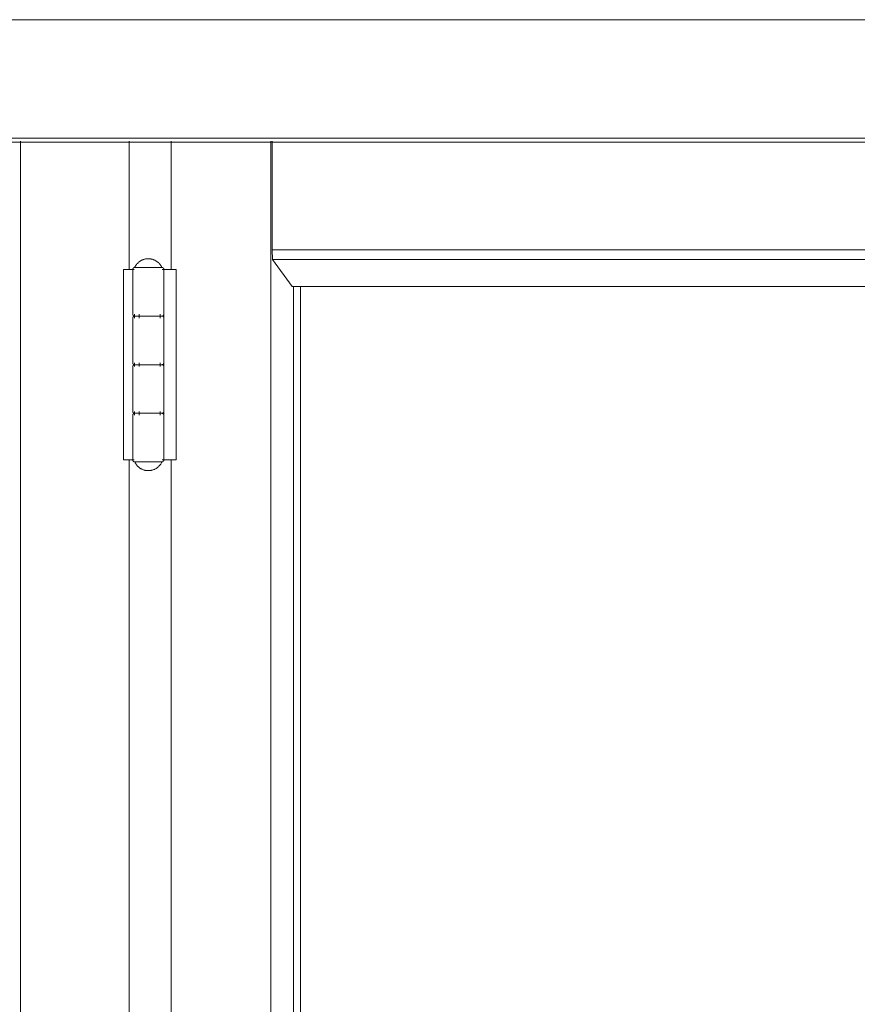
# Model space of a CAD drawing. Header units: inches. Extents: x 424 to 2043, y -237 to 445.
# Tile 782 of 965: x 862.734 to 863.165, y 218.991 to 219.497. Entities that reach past the tile are written whole.
import ezdxf

# ---------------------------------------------------------------- set-up
doc = ezdxf.new("R2010")
doc.units = ezdxf.units.IN
doc.header["$MEASUREMENT"] = 0
doc.layers.add('A-DOOR', color=31, linetype='Continuous', lineweight=9)
doc.layers.add('A-WALL', color=113, linetype='Continuous', lineweight=9)

# ---------------------------------------------------------------- blocks, each defined once
blk = doc.blocks.new('5-panel_Bi-fold_external_door_10806 - Type 1-V58-Section 1')
at = {"layer": 'A-DOOR'}
for p, q in [((-114.8725, 4.4), (-111.27126, 4.4)), ((-114.8725, 4.33902), (-111.27489, 4.33902)), ((-114.87241, 4.337), (-111.27501, 4.337)), ((-114.15241, 4.33744), (-114.15241, 1.6)), ((-114.09637, 4.33744), (-114.09637, 4.27154)), ((-114.07491, 4.33744), (-114.07491, 4.27154)), ((-114.02357, 4.33744), (-114.02357, 1.6)), ((-114.02284, 4.28156), (-114.02284, 4.33744)), ((-114.02277, 4.27659), (-114.02284, 4.28156)), ((-114.02284, 4.28156), (-113.46343, 4.28156)), ((-114.01256, 4.26274), (-114.02277, 4.27659)), ((-114.02277, 4.27659), (-113.46343, 4.27659)), ((-114.09933, 4.27154), (-114.09523, 4.27154)), ((-114.09933, 4.17354), (-114.09933, 4.27154)), ((-114.09523, 4.27154), (-114.09381, 4.27154)), ((-114.09459, 4.27154), (-114.09459, 4.24854)), ((-114.0869, 4.27254), (-114.0928, 4.27254)), ((-114.08038, 4.27254), (-114.0869, 4.27254)), ((-114.07941, 4.27154), (-114.07875, 4.27154)), ((-114.0786, 4.27154), (-114.07666, 4.27154)), ((-114.0786, 4.27154), (-114.0786, 4.17354)), ((-114.07859, 4.24854), (-114.07859, 4.27154)), ((-114.07666, 4.27154), (-114.07221, 4.27154)), ((-114.07221, 4.27154), (-114.07221, 4.17354)), ((-114.01256, 4.26274), (-113.46343, 4.26274)), ((-114.01194, 4.26274), (-114.01194, 1.70176)), ((-114.00829, 4.26274), (-114.00829, 1.70176)), ((-114.09459, 4.24654), (-114.09459, 4.22354)), ((-114.09366, 4.24654), (-114.09366, 4.24854)), ((-114.0925, 4.24754), (-114.0869, 4.24754)), ((-114.08629, 4.24754), (-114.09135, 4.24754)), ((-114.09125, 4.24654), (-114.09125, 4.24854)), ((-114.0869, 4.24754), (-114.08629, 4.24754)), ((-114.08053, 4.24854), (-114.08053, 4.24654)), ((-114.07859, 4.22354), (-114.07859, 4.24654)), ((-114.09459, 4.22154), (-114.09459, 4.19854)), ((-114.09366, 4.22154), (-114.09366, 4.22354)), ((-114.0925, 4.22254), (-114.0869, 4.22254)), ((-114.08629, 4.22254), (-114.09135, 4.22254)), ((-114.09125, 4.22154), (-114.09125, 4.22354)), ((-114.0869, 4.22254), (-114.08629, 4.22254)), ((-114.08053, 4.22354), (-114.08053, 4.22154)), ((-114.07859, 4.19854), (-114.07859, 4.22154)), ((-114.09366, 4.19654), (-114.09366, 4.19854)), ((-114.09125, 4.19654), (-114.09125, 4.19854)), ((-114.08053, 4.19854), (-114.08053, 4.19654)), ((-114.09459, 4.19654), (-114.09459, 4.17354)), ((-114.0925, 4.19754), (-114.0869, 4.19754)), ((-114.08629, 4.19754), (-114.09135, 4.19754)), ((-114.0869, 4.19754), (-114.08629, 4.19754)), ((-114.07859, 4.17354), (-114.07859, 4.19654)), ((-114.09523, 4.17354), (-114.09933, 4.17354)), ((-114.09637, 4.17354), (-114.09637, 2.849)), ((-114.09381, 4.17354), (-114.09523, 4.17354)), ((-114.07875, 4.17354), (-114.07941, 4.17354)), ((-114.07666, 4.17354), (-114.0786, 4.17354)), ((-114.07221, 4.17354), (-114.07666, 4.17354)), ((-114.07491, 4.17354), (-114.07491, 2.849)), ((-114.0928, 4.17254), (-114.0869, 4.17254)), ((-114.0869, 4.17254), (-114.08038, 4.17254))]:
    blk.add_line(p, q, dxfattribs=at)
at = {"layer": 'A-DOOR', "flags": 128}
for points in [[(-114.09359, 4.27254), (-114.09346, 4.27282), (-114.09331, 4.27309), (-114.09316, 4.27335), (-114.09299, 4.27361), (-114.09282, 4.27387), (-114.09263, 4.27411), (-114.09244, 4.27435), (-114.09223, 4.27458), (-114.09202, 4.2748), (-114.0918, 4.27501), (-114.09156, 4.27522), (-114.09133, 4.27541), (-114.09108, 4.2756), (-114.09083, 4.27577), (-114.09057, 4.27593), (-114.0903, 4.27609), (-114.09003, 4.27623), (-114.08975, 4.27636), (-114.08946, 4.27648), (-114.08918, 4.27659), (-114.08889, 4.27669), (-114.08859, 4.27678), (-114.08829, 4.27685), (-114.08799, 4.27691), (-114.08769, 4.27696), (-114.08738, 4.277), (-114.08707, 4.27702), (-114.08677, 4.27704), (-114.08659, 4.27704)], [(-114.08659, 4.27704), (-114.08628, 4.27703), (-114.08598, 4.27701), (-114.08567, 4.27698), (-114.08537, 4.27694), (-114.08506, 4.27689), (-114.08476, 4.27682), (-114.08447, 4.27674), (-114.08417, 4.27665), (-114.08388, 4.27655), (-114.0836, 4.27643), (-114.08331, 4.27631), (-114.08304, 4.27617), (-114.08277, 4.27602), (-114.0825, 4.27586), (-114.08225, 4.2757), (-114.082, 4.27552), (-114.08175, 4.27533), (-114.08152, 4.27513), (-114.08129, 4.27492), (-114.08107, 4.27471), (-114.08086, 4.27448), (-114.08066, 4.27425), (-114.08047, 4.27401), (-114.08029, 4.27376), (-114.08012, 4.2735), (-114.07996, 4.27324), (-114.07981, 4.27297), (-114.07967, 4.2727), (-114.07959, 4.27254)], [(-114.09459, 4.27154), (-114.09459, 4.27158), (-114.09459, 4.27162), (-114.09458, 4.27166), (-114.09458, 4.2717), (-114.09457, 4.27174), (-114.09456, 4.27178), (-114.09455, 4.27182), (-114.09454, 4.27185), (-114.09453, 4.27189), (-114.09451, 4.27193), (-114.0945, 4.27197), (-114.09448, 4.272), (-114.09446, 4.27204), (-114.09444, 4.27207), (-114.09442, 4.2721), (-114.09439, 4.27214), (-114.09437, 4.27217), (-114.09434, 4.2722), (-114.09432, 4.27223), (-114.09429, 4.27226), (-114.09426, 4.27228), (-114.09423, 4.27231), (-114.0942, 4.27233), (-114.09417, 4.27236), (-114.09413, 4.27238), (-114.0941, 4.2724), (-114.09406, 4.27242), (-114.09403, 4.27244), (-114.09399, 4.27246), (-114.09395, 4.27247), (-114.09392, 4.27248), (-114.09388, 4.2725), (-114.09384, 4.27251), (-114.0938, 4.27252), (-114.09376, 4.27252), (-114.09372, 4.27253), (-114.09368, 4.27253), (-114.09364, 4.27254), (-114.0936, 4.27254), (-114.09359, 4.27254)], [(-114.0869, 4.27254), (-114.08718, 4.27254), (-114.08746, 4.27254), (-114.08773, 4.27254), (-114.08801, 4.27254), (-114.08828, 4.27254), (-114.08855, 4.27254), (-114.08882, 4.27254), (-114.08908, 4.27254), (-114.08934, 4.27254), (-114.0896, 4.27254), (-114.08985, 4.27254), (-114.09009, 4.27254), (-114.09033, 4.27254), (-114.09057, 4.27254), (-114.09079, 4.27254), (-114.09101, 4.27254), (-114.09123, 4.27254), (-114.09143, 4.27254), (-114.09163, 4.27254), (-114.09182, 4.27254), (-114.092, 4.27254), (-114.09218, 4.27254), (-114.09234, 4.27254), (-114.0925, 4.27254), (-114.09264, 4.27254), (-114.09278, 4.27254), (-114.0929, 4.27254), (-114.09302, 4.27254), (-114.09313, 4.27254), (-114.09322, 4.27254), (-114.09331, 4.27254), (-114.09338, 4.27254), (-114.09344, 4.27254), (-114.09349, 4.27254), (-114.09354, 4.27254), (-114.09357, 4.27254), (-114.09358, 4.27254), (-114.09359, 4.27254)], [(-114.09359, 4.27254), (-114.09359, 4.27254), (-114.09357, 4.27254), (-114.09354, 4.27254), (-114.0935, 4.27254), (-114.09345, 4.27254), (-114.09339, 4.27254), (-114.09332, 4.27254), (-114.09324, 4.27254), (-114.09314, 4.27254), (-114.09304, 4.27254), (-114.09292, 4.27254), (-114.0928, 4.27254), (-114.09267, 4.27254), (-114.09252, 4.27254), (-114.09237, 4.27254), (-114.09221, 4.27254), (-114.09203, 4.27254)], [(-114.07959, 4.27254), (-114.0796, 4.27254), (-114.07961, 4.27254), (-114.07964, 4.27254), (-114.07968, 4.27254), (-114.07973, 4.27254), (-114.07979, 4.27254), (-114.07986, 4.27254), (-114.07995, 4.27254), (-114.08004, 4.27254), (-114.08014, 4.27254), (-114.08026, 4.27254), (-114.08038, 4.27254), (-114.08052, 4.27254), (-114.08066, 4.27254), (-114.08081, 4.27254), (-114.08098, 4.27254), (-114.08115, 4.27254), (-114.08133, 4.27254), (-114.08152, 4.27254), (-114.08171, 4.27254), (-114.08192, 4.27254), (-114.08213, 4.27254), (-114.08235, 4.27254), (-114.08258, 4.27254), (-114.08281, 4.27254), (-114.08305, 4.27254), (-114.08329, 4.27254), (-114.08354, 4.27254), (-114.0838, 4.27254), (-114.08406, 4.27254), (-114.08432, 4.27254), (-114.08458, 4.27254), (-114.08485, 4.27254), (-114.08513, 4.27254), (-114.0854, 4.27254), (-114.08568, 4.27254), (-114.08596, 4.27254), (-114.08624, 4.27254), (-114.08652, 4.27254), (-114.0868, 4.27254), (-114.0869, 4.27254)], [(-114.08101, 4.27254), (-114.08084, 4.27254), (-114.08069, 4.27254), (-114.08054, 4.27254), (-114.08041, 4.27254), (-114.08028, 4.27254), (-114.08016, 4.27254), (-114.08006, 4.27254), (-114.07996, 4.27254), (-114.07988, 4.27254), (-114.0798, 4.27254), (-114.07974, 4.27254), (-114.07969, 4.27254), (-114.07965, 4.27254), (-114.07962, 4.27254), (-114.0796, 4.27254), (-114.07959, 4.27254)], [(-114.07959, 4.27254), (-114.07955, 4.27254), (-114.07951, 4.27254), (-114.07947, 4.27253), (-114.07943, 4.27253), (-114.07939, 4.27252), (-114.07935, 4.27251), (-114.07932, 4.2725), (-114.07928, 4.27249), (-114.07924, 4.27247), (-114.0792, 4.27246), (-114.07917, 4.27244), (-114.07913, 4.27243), (-114.07909, 4.27241), (-114.07906, 4.27239), (-114.07903, 4.27236), (-114.07899, 4.27234), (-114.07896, 4.27232), (-114.07893, 4.27229), (-114.0789, 4.27226), (-114.07887, 4.27224), (-114.07885, 4.27221), (-114.07882, 4.27218), (-114.0788, 4.27214), (-114.07877, 4.27211), (-114.07875, 4.27208), (-114.07873, 4.27205), (-114.07871, 4.27201), (-114.07869, 4.27197), (-114.07867, 4.27194), (-114.07866, 4.2719), (-114.07865, 4.27186), (-114.07863, 4.27183), (-114.07862, 4.27179), (-114.07861, 4.27175), (-114.07861, 4.27171), (-114.0786, 4.27167), (-114.0786, 4.27163), (-114.07859, 4.27159), (-114.07859, 4.27155), (-114.07859, 4.27154)], [(-114.09359, 4.24754), (-114.09363, 4.24754), (-114.09367, 4.24754), (-114.09371, 4.24755), (-114.09375, 4.24755), (-114.09379, 4.24756), (-114.09383, 4.24757), (-114.09387, 4.24758), (-114.09391, 4.24759), (-114.09394, 4.2476), (-114.09398, 4.24762), (-114.09402, 4.24763), (-114.09405, 4.24765), (-114.09409, 4.24767), (-114.09412, 4.24769), (-114.09416, 4.24771), (-114.09419, 4.24774), (-114.09422, 4.24776), (-114.09425, 4.24779), (-114.09428, 4.24781), (-114.09431, 4.24784), (-114.09434, 4.24787), (-114.09436, 4.2479), (-114.09439, 4.24793), (-114.09441, 4.24797), (-114.09443, 4.248), (-114.09445, 4.24803), (-114.09447, 4.24807), (-114.09449, 4.2481), (-114.09451, 4.24814), (-114.09452, 4.24818), (-114.09454, 4.24821), (-114.09455, 4.24825), (-114.09456, 4.24829), (-114.09457, 4.24833), (-114.09458, 4.24837), (-114.09458, 4.24841), (-114.09459, 4.24845), (-114.09459, 4.24849), (-114.09459, 4.24853), (-114.09459, 4.24854)], [(-114.09459, 4.24654), (-114.09459, 4.24658), (-114.09459, 4.24662), (-114.09458, 4.24666), (-114.09458, 4.2467), (-114.09457, 4.24674), (-114.09456, 4.24678), (-114.09455, 4.24682), (-114.09454, 4.24685), (-114.09453, 4.24689), (-114.09451, 4.24693), (-114.0945, 4.24697), (-114.09448, 4.247), (-114.09446, 4.24704), (-114.09444, 4.24707), (-114.09442, 4.2471), (-114.09439, 4.24714), (-114.09437, 4.24717), (-114.09434, 4.2472), (-114.09432, 4.24723), (-114.09429, 4.24726), (-114.09426, 4.24728), (-114.09423, 4.24731), (-114.0942, 4.24733), (-114.09417, 4.24736), (-114.09413, 4.24738), (-114.0941, 4.2474), (-114.09406, 4.24742), (-114.09403, 4.24744), (-114.09399, 4.24746), (-114.09395, 4.24747), (-114.09392, 4.24748), (-114.09388, 4.2475), (-114.09384, 4.24751), (-114.0938, 4.24752), (-114.09376, 4.24752), (-114.09372, 4.24753), (-114.09368, 4.24753), (-114.09364, 4.24754), (-114.0936, 4.24754), (-114.09359, 4.24754)], [(-114.08629, 4.24754), (-114.08657, 4.24754), (-114.08685, 4.24754), (-114.08713, 4.24754), (-114.0874, 4.24754), (-114.08768, 4.24754), (-114.08796, 4.24754), (-114.08823, 4.24754), (-114.0885, 4.24754), (-114.08877, 4.24754), (-114.08903, 4.24754), (-114.08929, 4.24754), (-114.08955, 4.24754), (-114.0898, 4.24754), (-114.09005, 4.24754), (-114.09029, 4.24754), (-114.09052, 4.24754), (-114.09075, 4.24754), (-114.09097, 4.24754), (-114.09119, 4.24754), (-114.0914, 4.24754), (-114.09159, 4.24754), (-114.09179, 4.24754), (-114.09197, 4.24754), (-114.09215, 4.24754), (-114.09231, 4.24754), (-114.09247, 4.24754), (-114.09262, 4.24754), (-114.09275, 4.24754), (-114.09288, 4.24754), (-114.093, 4.24754), (-114.09311, 4.24754), (-114.0932, 4.24754), (-114.09329, 4.24754), (-114.09337, 4.24754), (-114.09343, 4.24754), (-114.09349, 4.24754), (-114.09353, 4.24754), (-114.09356, 4.24754), (-114.09358, 4.24754), (-114.09359, 4.24754)], [(-114.09359, 4.24754), (-114.09359, 4.24754), (-114.09357, 4.24754), (-114.09354, 4.24754), (-114.0935, 4.24754), (-114.09345, 4.24754), (-114.09339, 4.24754), (-114.09332, 4.24754), (-114.09324, 4.24754), (-114.09314, 4.24754), (-114.09304, 4.24754), (-114.09292, 4.24754), (-114.0928, 4.24754), (-114.09267, 4.24754), (-114.09252, 4.24754), (-114.09237, 4.24754), (-114.09221, 4.24754), (-114.09203, 4.24754), (-114.09185, 4.24754), (-114.09167, 4.24754), (-114.09147, 4.24754), (-114.09126, 4.24754), (-114.09105, 4.24754), (-114.09083, 4.24754), (-114.09061, 4.24754), (-114.09037, 4.24754), (-114.09014, 4.24754), (-114.08989, 4.24754), (-114.08964, 4.24754), (-114.08939, 4.24754), (-114.08913, 4.24754), (-114.08887, 4.24754), (-114.0886, 4.24754), (-114.08833, 4.24754), (-114.08806, 4.24754), (-114.08778, 4.24754), (-114.0875, 4.24754), (-114.08723, 4.24754), (-114.08695, 4.24754), (-114.0869, 4.24754)], [(-114.0869, 4.24754), (-114.08718, 4.24754), (-114.08746, 4.24754), (-114.08773, 4.24754), (-114.08801, 4.24754), (-114.08828, 4.24754), (-114.08855, 4.24754), (-114.08882, 4.24754), (-114.08908, 4.24754), (-114.08934, 4.24754), (-114.0896, 4.24754), (-114.08985, 4.24754), (-114.09009, 4.24754), (-114.09033, 4.24754), (-114.09057, 4.24754), (-114.09079, 4.24754), (-114.09101, 4.24754), (-114.09123, 4.24754), (-114.09143, 4.24754), (-114.09163, 4.24754), (-114.09182, 4.24754), (-114.092, 4.24754), (-114.09218, 4.24754), (-114.09234, 4.24754), (-114.0925, 4.24754), (-114.09264, 4.24754), (-114.09278, 4.24754), (-114.0929, 4.24754), (-114.09302, 4.24754), (-114.09313, 4.24754), (-114.09322, 4.24754), (-114.09331, 4.24754), (-114.09338, 4.24754), (-114.09344, 4.24754), (-114.09349, 4.24754), (-114.09354, 4.24754), (-114.09357, 4.24754), (-114.09358, 4.24754), (-114.09359, 4.24754)], [(-114.09359, 4.24754), (-114.09359, 4.24754), (-114.09357, 4.24754), (-114.09354, 4.24754), (-114.0935, 4.24754), (-114.09345, 4.24754), (-114.09339, 4.24754), (-114.09332, 4.24754), (-114.09324, 4.24754), (-114.09314, 4.24754), (-114.09304, 4.24754), (-114.09292, 4.24754), (-114.0928, 4.24754), (-114.09267, 4.24754), (-114.09252, 4.24754), (-114.09237, 4.24754), (-114.09221, 4.24754), (-114.09203, 4.24754), (-114.09185, 4.24754), (-114.09167, 4.24754), (-114.09147, 4.24754), (-114.09126, 4.24754), (-114.09105, 4.24754), (-114.09083, 4.24754), (-114.09061, 4.24754), (-114.09037, 4.24754), (-114.09014, 4.24754), (-114.08989, 4.24754), (-114.08964, 4.24754), (-114.08939, 4.24754), (-114.08913, 4.24754), (-114.08887, 4.24754), (-114.0886, 4.24754), (-114.08833, 4.24754), (-114.08806, 4.24754), (-114.08778, 4.24754), (-114.0875, 4.24754), (-114.08723, 4.24754), (-114.08695, 4.24754), (-114.08667, 4.24754), (-114.08639, 4.24754), (-114.08629, 4.24754)], [(-114.0869, 4.24754), (-114.08662, 4.24754), (-114.08634, 4.24754), (-114.08606, 4.24754), (-114.08578, 4.24754), (-114.0855, 4.24754), (-114.08523, 4.24754), (-114.08495, 4.24754), (-114.08468, 4.24754), (-114.08441, 4.24754), (-114.08415, 4.24754), (-114.08389, 4.24754), (-114.08363, 4.24754), (-114.08338, 4.24754), (-114.08314, 4.24754), (-114.0829, 4.24754), (-114.08266, 4.24754), (-114.08243, 4.24754), (-114.08221, 4.24754), (-114.082, 4.24754), (-114.08179, 4.24754), (-114.08159, 4.24754), (-114.0814, 4.24754), (-114.08121, 4.24754), (-114.08104, 4.24754), (-114.08087, 4.24754), (-114.08072, 4.24754), (-114.08057, 4.24754), (-114.08043, 4.24754), (-114.0803, 4.24754), (-114.08018, 4.24754), (-114.08008, 4.24754), (-114.07998, 4.24754), (-114.07989, 4.24754), (-114.07982, 4.24754), (-114.07975, 4.24754), (-114.0797, 4.24754), (-114.07965, 4.24754), (-114.07962, 4.24754), (-114.0796, 4.24754), (-114.07959, 4.24754)], [(-114.07959, 4.24754), (-114.0796, 4.24754), (-114.07961, 4.24754), (-114.07964, 4.24754), (-114.07968, 4.24754), (-114.07973, 4.24754), (-114.07979, 4.24754), (-114.07986, 4.24754), (-114.07995, 4.24754), (-114.08004, 4.24754), (-114.08014, 4.24754), (-114.08026, 4.24754), (-114.08038, 4.24754), (-114.08052, 4.24754), (-114.08066, 4.24754), (-114.08081, 4.24754), (-114.08098, 4.24754), (-114.08115, 4.24754), (-114.08133, 4.24754), (-114.08152, 4.24754), (-114.08171, 4.24754), (-114.08192, 4.24754), (-114.08213, 4.24754), (-114.08235, 4.24754), (-114.08258, 4.24754), (-114.08281, 4.24754), (-114.08305, 4.24754), (-114.08329, 4.24754), (-114.08354, 4.24754), (-114.0838, 4.24754), (-114.08406, 4.24754), (-114.08432, 4.24754), (-114.08458, 4.24754), (-114.08485, 4.24754), (-114.08513, 4.24754), (-114.0854, 4.24754), (-114.08568, 4.24754), (-114.08596, 4.24754), (-114.08624, 4.24754), (-114.08652, 4.24754), (-114.0868, 4.24754), (-114.0869, 4.24754)], [(-114.07959, 4.24754), (-114.0796, 4.24754), (-114.07961, 4.24754), (-114.07964, 4.24754), (-114.07968, 4.24754), (-114.07973, 4.24754), (-114.07979, 4.24754), (-114.07986, 4.24754), (-114.07995, 4.24754), (-114.08004, 4.24754), (-114.08014, 4.24754), (-114.08026, 4.24754), (-114.08038, 4.24754), (-114.08052, 4.24754), (-114.08066, 4.24754), (-114.08081, 4.24754), (-114.08098, 4.24754), (-114.08115, 4.24754), (-114.08133, 4.24754), (-114.08152, 4.24754), (-114.08171, 4.24754), (-114.08192, 4.24754), (-114.08213, 4.24754), (-114.08235, 4.24754), (-114.08258, 4.24754), (-114.08281, 4.24754), (-114.08305, 4.24754), (-114.08329, 4.24754), (-114.08354, 4.24754), (-114.0838, 4.24754), (-114.08406, 4.24754), (-114.08432, 4.24754), (-114.08458, 4.24754), (-114.08485, 4.24754), (-114.08513, 4.24754), (-114.0854, 4.24754), (-114.08568, 4.24754), (-114.08596, 4.24754), (-114.08624, 4.24754), (-114.08629, 4.24754)], [(-114.08629, 4.24754), (-114.08601, 4.24754), (-114.08573, 4.24754), (-114.08545, 4.24754), (-114.08518, 4.24754), (-114.0849, 4.24754), (-114.08463, 4.24754), (-114.08436, 4.24754), (-114.0841, 4.24754), (-114.08384, 4.24754), (-114.08359, 4.24754), (-114.08334, 4.24754), (-114.08309, 4.24754), (-114.08285, 4.24754), (-114.08262, 4.24754), (-114.08239, 4.24754), (-114.08217, 4.24754), (-114.08196, 4.24754), (-114.08175, 4.24754), (-114.08155, 4.24754), (-114.08136, 4.24754), (-114.08118, 4.24754), (-114.08101, 4.24754), (-114.08084, 4.24754), (-114.08069, 4.24754), (-114.08054, 4.24754), (-114.08041, 4.24754), (-114.08028, 4.24754), (-114.08016, 4.24754), (-114.08006, 4.24754), (-114.07996, 4.24754), (-114.07988, 4.24754), (-114.0798, 4.24754), (-114.07974, 4.24754), (-114.07969, 4.24754), (-114.07965, 4.24754), (-114.07962, 4.24754), (-114.0796, 4.24754), (-114.07959, 4.24754)], [(-114.07859, 4.24854), (-114.07859, 4.2485), (-114.07859, 4.24846), (-114.0786, 4.24842), (-114.0786, 4.24838), (-114.07861, 4.24834), (-114.07862, 4.2483), (-114.07863, 4.24826), (-114.07864, 4.24822), (-114.07866, 4.24819), (-114.07867, 4.24815), (-114.07869, 4.24811), (-114.0787, 4.24808), (-114.07872, 4.24804), (-114.07874, 4.24801), (-114.07877, 4.24797), (-114.07879, 4.24794), (-114.07881, 4.24791), (-114.07884, 4.24788), (-114.07887, 4.24785), (-114.07889, 4.24782), (-114.07892, 4.24779), (-114.07895, 4.24777), (-114.07899, 4.24774), (-114.07902, 4.24772), (-114.07905, 4.2477), (-114.07909, 4.24768), (-114.07912, 4.24766), (-114.07916, 4.24764), (-114.07919, 4.24762), (-114.07923, 4.24761), (-114.07927, 4.24759), (-114.0793, 4.24758), (-114.07934, 4.24757), (-114.07938, 4.24756), (-114.07942, 4.24755), (-114.07946, 4.24755), (-114.0795, 4.24754), (-114.07954, 4.24754), (-114.07958, 4.24754), (-114.07959, 4.24754)], [(-114.07959, 4.24754), (-114.07955, 4.24754), (-114.07951, 4.24754), (-114.07947, 4.24753), (-114.07943, 4.24753), (-114.07939, 4.24752), (-114.07935, 4.24751), (-114.07932, 4.2475), (-114.07928, 4.24749), (-114.07924, 4.24747), (-114.0792, 4.24746), (-114.07917, 4.24744), (-114.07913, 4.24743), (-114.07909, 4.24741), (-114.07906, 4.24739), (-114.07903, 4.24736), (-114.07899, 4.24734), (-114.07896, 4.24732), (-114.07893, 4.24729), (-114.0789, 4.24726), (-114.07887, 4.24724), (-114.07885, 4.24721), (-114.07882, 4.24718), (-114.0788, 4.24714), (-114.07877, 4.24711), (-114.07875, 4.24708), (-114.07873, 4.24705), (-114.07871, 4.24701), (-114.07869, 4.24697), (-114.07867, 4.24694), (-114.07866, 4.2469), (-114.07865, 4.24686), (-114.07863, 4.24683), (-114.07862, 4.24679), (-114.07861, 4.24675), (-114.07861, 4.24671), (-114.0786, 4.24667), (-114.0786, 4.24663), (-114.07859, 4.24659), (-114.07859, 4.24655), (-114.07859, 4.24654)], [(-114.09359, 4.22254), (-114.09363, 4.22254), (-114.09367, 4.22254), (-114.09371, 4.22255), (-114.09375, 4.22255), (-114.09379, 4.22256), (-114.09383, 4.22257), (-114.09387, 4.22258), (-114.09391, 4.22259), (-114.09394, 4.2226), (-114.09398, 4.22262), (-114.09402, 4.22263), (-114.09405, 4.22265), (-114.09409, 4.22267), (-114.09412, 4.22269), (-114.09416, 4.22271), (-114.09419, 4.22274), (-114.09422, 4.22276), (-114.09425, 4.22279), (-114.09428, 4.22281), (-114.09431, 4.22284), (-114.09434, 4.22287), (-114.09436, 4.2229), (-114.09439, 4.22293), (-114.09441, 4.22297), (-114.09443, 4.223), (-114.09445, 4.22303), (-114.09447, 4.22307), (-114.09449, 4.2231), (-114.09451, 4.22314), (-114.09452, 4.22318), (-114.09454, 4.22321), (-114.09455, 4.22325), (-114.09456, 4.22329), (-114.09457, 4.22333), (-114.09458, 4.22337), (-114.09458, 4.22341), (-114.09459, 4.22345), (-114.09459, 4.22349), (-114.09459, 4.22353), (-114.09459, 4.22354)], [(-114.09459, 4.22154), (-114.09459, 4.22158), (-114.09459, 4.22162), (-114.09458, 4.22166), (-114.09458, 4.2217), (-114.09457, 4.22174), (-114.09456, 4.22178), (-114.09455, 4.22182), (-114.09454, 4.22185), (-114.09453, 4.22189), (-114.09451, 4.22193), (-114.0945, 4.22197), (-114.09448, 4.222), (-114.09446, 4.22204), (-114.09444, 4.22207), (-114.09442, 4.2221), (-114.09439, 4.22214), (-114.09437, 4.22217), (-114.09434, 4.2222), (-114.09432, 4.22223), (-114.09429, 4.22226), (-114.09426, 4.22228), (-114.09423, 4.22231), (-114.0942, 4.22233), (-114.09417, 4.22236), (-114.09413, 4.22238), (-114.0941, 4.2224), (-114.09406, 4.22242), (-114.09403, 4.22244), (-114.09399, 4.22246), (-114.09395, 4.22247), (-114.09392, 4.22248), (-114.09388, 4.2225), (-114.09384, 4.22251), (-114.0938, 4.22252), (-114.09376, 4.22252), (-114.09372, 4.22253), (-114.09368, 4.22253), (-114.09364, 4.22254), (-114.0936, 4.22254), (-114.09359, 4.22254)], [(-114.08629, 4.22254), (-114.08657, 4.22254), (-114.08685, 4.22254), (-114.08713, 4.22254), (-114.0874, 4.22254), (-114.08768, 4.22254), (-114.08796, 4.22254), (-114.08823, 4.22254), (-114.0885, 4.22254), (-114.08877, 4.22254), (-114.08903, 4.22254), (-114.08929, 4.22254), (-114.08955, 4.22254), (-114.0898, 4.22254), (-114.09005, 4.22254), (-114.09029, 4.22254), (-114.09052, 4.22254), (-114.09075, 4.22254), (-114.09097, 4.22254), (-114.09119, 4.22254), (-114.0914, 4.22254), (-114.09159, 4.22254), (-114.09179, 4.22254), (-114.09197, 4.22254), (-114.09215, 4.22254), (-114.09231, 4.22254), (-114.09247, 4.22254), (-114.09262, 4.22254), (-114.09275, 4.22254), (-114.09288, 4.22254), (-114.093, 4.22254), (-114.09311, 4.22254), (-114.0932, 4.22254), (-114.09329, 4.22254), (-114.09337, 4.22254), (-114.09343, 4.22254), (-114.09349, 4.22254), (-114.09353, 4.22254), (-114.09356, 4.22254), (-114.09358, 4.22254), (-114.09359, 4.22254)], [(-114.09359, 4.22254), (-114.09359, 4.22254), (-114.09357, 4.22254), (-114.09354, 4.22254), (-114.0935, 4.22254), (-114.09345, 4.22254), (-114.09339, 4.22254), (-114.09332, 4.22254), (-114.09324, 4.22254), (-114.09314, 4.22254), (-114.09304, 4.22254), (-114.09292, 4.22254), (-114.0928, 4.22254), (-114.09267, 4.22254), (-114.09252, 4.22254), (-114.09237, 4.22254), (-114.09221, 4.22254), (-114.09203, 4.22254), (-114.09185, 4.22254), (-114.09167, 4.22254), (-114.09147, 4.22254), (-114.09126, 4.22254), (-114.09105, 4.22254), (-114.09083, 4.22254), (-114.09061, 4.22254), (-114.09037, 4.22254), (-114.09014, 4.22254), (-114.08989, 4.22254), (-114.08964, 4.22254), (-114.08939, 4.22254), (-114.08913, 4.22254), (-114.08887, 4.22254), (-114.0886, 4.22254), (-114.08833, 4.22254), (-114.08806, 4.22254), (-114.08778, 4.22254), (-114.0875, 4.22254), (-114.08723, 4.22254), (-114.08695, 4.22254), (-114.0869, 4.22254)], [(-114.0869, 4.22254), (-114.08718, 4.22254), (-114.08746, 4.22254), (-114.08773, 4.22254), (-114.08801, 4.22254), (-114.08828, 4.22254), (-114.08855, 4.22254), (-114.08882, 4.22254), (-114.08908, 4.22254), (-114.08934, 4.22254), (-114.0896, 4.22254), (-114.08985, 4.22254), (-114.09009, 4.22254), (-114.09033, 4.22254), (-114.09057, 4.22254), (-114.09079, 4.22254), (-114.09101, 4.22254), (-114.09123, 4.22254), (-114.09143, 4.22254), (-114.09163, 4.22254), (-114.09182, 4.22254), (-114.092, 4.22254), (-114.09218, 4.22254), (-114.09234, 4.22254), (-114.0925, 4.22254), (-114.09264, 4.22254), (-114.09278, 4.22254), (-114.0929, 4.22254), (-114.09302, 4.22254), (-114.09313, 4.22254), (-114.09322, 4.22254), (-114.09331, 4.22254), (-114.09338, 4.22254), (-114.09344, 4.22254), (-114.09349, 4.22254), (-114.09354, 4.22254), (-114.09357, 4.22254), (-114.09358, 4.22254), (-114.09359, 4.22254)], [(-114.09359, 4.22254), (-114.09359, 4.22254), (-114.09357, 4.22254), (-114.09354, 4.22254), (-114.0935, 4.22254), (-114.09345, 4.22254), (-114.09339, 4.22254), (-114.09332, 4.22254), (-114.09324, 4.22254), (-114.09314, 4.22254), (-114.09304, 4.22254), (-114.09292, 4.22254), (-114.0928, 4.22254), (-114.09267, 4.22254), (-114.09252, 4.22254), (-114.09237, 4.22254), (-114.09221, 4.22254), (-114.09203, 4.22254), (-114.09185, 4.22254), (-114.09167, 4.22254), (-114.09147, 4.22254), (-114.09126, 4.22254), (-114.09105, 4.22254), (-114.09083, 4.22254), (-114.09061, 4.22254), (-114.09037, 4.22254), (-114.09014, 4.22254), (-114.08989, 4.22254), (-114.08964, 4.22254), (-114.08939, 4.22254), (-114.08913, 4.22254), (-114.08887, 4.22254), (-114.0886, 4.22254), (-114.08833, 4.22254), (-114.08806, 4.22254), (-114.08778, 4.22254), (-114.0875, 4.22254), (-114.08723, 4.22254), (-114.08695, 4.22254), (-114.08667, 4.22254), (-114.08639, 4.22254), (-114.08629, 4.22254)], [(-114.0869, 4.22254), (-114.08662, 4.22254), (-114.08634, 4.22254), (-114.08606, 4.22254), (-114.08578, 4.22254), (-114.0855, 4.22254), (-114.08523, 4.22254), (-114.08495, 4.22254), (-114.08468, 4.22254), (-114.08441, 4.22254), (-114.08415, 4.22254), (-114.08389, 4.22254), (-114.08363, 4.22254), (-114.08338, 4.22254), (-114.08314, 4.22254), (-114.0829, 4.22254), (-114.08266, 4.22254), (-114.08243, 4.22254), (-114.08221, 4.22254), (-114.082, 4.22254), (-114.08179, 4.22254), (-114.08159, 4.22254), (-114.0814, 4.22254), (-114.08121, 4.22254), (-114.08104, 4.22254), (-114.08087, 4.22254), (-114.08072, 4.22254), (-114.08057, 4.22254), (-114.08043, 4.22254), (-114.0803, 4.22254), (-114.08018, 4.22254), (-114.08008, 4.22254), (-114.07998, 4.22254), (-114.07989, 4.22254), (-114.07982, 4.22254), (-114.07975, 4.22254), (-114.0797, 4.22254), (-114.07965, 4.22254), (-114.07962, 4.22254), (-114.0796, 4.22254), (-114.07959, 4.22254)], [(-114.07959, 4.22254), (-114.0796, 4.22254), (-114.07961, 4.22254), (-114.07964, 4.22254), (-114.07968, 4.22254), (-114.07973, 4.22254), (-114.07979, 4.22254), (-114.07986, 4.22254), (-114.07995, 4.22254), (-114.08004, 4.22254), (-114.08014, 4.22254), (-114.08026, 4.22254), (-114.08038, 4.22254), (-114.08052, 4.22254), (-114.08066, 4.22254), (-114.08081, 4.22254), (-114.08098, 4.22254), (-114.08115, 4.22254), (-114.08133, 4.22254), (-114.08152, 4.22254), (-114.08171, 4.22254), (-114.08192, 4.22254), (-114.08213, 4.22254), (-114.08235, 4.22254), (-114.08258, 4.22254), (-114.08281, 4.22254), (-114.08305, 4.22254), (-114.08329, 4.22254), (-114.08354, 4.22254), (-114.0838, 4.22254), (-114.08406, 4.22254), (-114.08432, 4.22254), (-114.08458, 4.22254), (-114.08485, 4.22254), (-114.08513, 4.22254), (-114.0854, 4.22254), (-114.08568, 4.22254), (-114.08596, 4.22254), (-114.08624, 4.22254), (-114.08652, 4.22254), (-114.0868, 4.22254), (-114.0869, 4.22254)], [(-114.07959, 4.22254), (-114.0796, 4.22254), (-114.07961, 4.22254), (-114.07964, 4.22254), (-114.07968, 4.22254), (-114.07973, 4.22254), (-114.07979, 4.22254), (-114.07986, 4.22254), (-114.07995, 4.22254), (-114.08004, 4.22254), (-114.08014, 4.22254), (-114.08026, 4.22254), (-114.08038, 4.22254), (-114.08052, 4.22254), (-114.08066, 4.22254), (-114.08081, 4.22254), (-114.08098, 4.22254), (-114.08115, 4.22254), (-114.08133, 4.22254), (-114.08152, 4.22254), (-114.08171, 4.22254), (-114.08192, 4.22254), (-114.08213, 4.22254), (-114.08235, 4.22254), (-114.08258, 4.22254), (-114.08281, 4.22254), (-114.08305, 4.22254), (-114.08329, 4.22254), (-114.08354, 4.22254), (-114.0838, 4.22254), (-114.08406, 4.22254), (-114.08432, 4.22254), (-114.08458, 4.22254), (-114.08485, 4.22254), (-114.08513, 4.22254), (-114.0854, 4.22254), (-114.08568, 4.22254), (-114.08596, 4.22254), (-114.08624, 4.22254), (-114.08629, 4.22254)], [(-114.08629, 4.22254), (-114.08601, 4.22254), (-114.08573, 4.22254), (-114.08545, 4.22254), (-114.08518, 4.22254), (-114.0849, 4.22254), (-114.08463, 4.22254), (-114.08436, 4.22254), (-114.0841, 4.22254), (-114.08384, 4.22254), (-114.08359, 4.22254), (-114.08334, 4.22254), (-114.08309, 4.22254), (-114.08285, 4.22254), (-114.08262, 4.22254), (-114.08239, 4.22254), (-114.08217, 4.22254), (-114.08196, 4.22254), (-114.08175, 4.22254), (-114.08155, 4.22254), (-114.08136, 4.22254), (-114.08118, 4.22254), (-114.08101, 4.22254), (-114.08084, 4.22254), (-114.08069, 4.22254), (-114.08054, 4.22254), (-114.08041, 4.22254), (-114.08028, 4.22254), (-114.08016, 4.22254), (-114.08006, 4.22254), (-114.07996, 4.22254), (-114.07988, 4.22254), (-114.0798, 4.22254), (-114.07974, 4.22254), (-114.07969, 4.22254), (-114.07965, 4.22254), (-114.07962, 4.22254), (-114.0796, 4.22254), (-114.07959, 4.22254)], [(-114.07859, 4.22354), (-114.07859, 4.2235), (-114.07859, 4.22346), (-114.0786, 4.22342), (-114.0786, 4.22338), (-114.07861, 4.22334), (-114.07862, 4.2233), (-114.07863, 4.22326), (-114.07864, 4.22322), (-114.07866, 4.22319), (-114.07867, 4.22315), (-114.07869, 4.22311), (-114.0787, 4.22308), (-114.07872, 4.22304), (-114.07874, 4.22301), (-114.07877, 4.22297), (-114.07879, 4.22294), (-114.07881, 4.22291), (-114.07884, 4.22288), (-114.07887, 4.22285), (-114.07889, 4.22282), (-114.07892, 4.22279), (-114.07895, 4.22277), (-114.07899, 4.22274), (-114.07902, 4.22272), (-114.07905, 4.2227), (-114.07909, 4.22268), (-114.07912, 4.22266), (-114.07916, 4.22264), (-114.07919, 4.22262), (-114.07923, 4.22261), (-114.07927, 4.22259), (-114.0793, 4.22258), (-114.07934, 4.22257), (-114.07938, 4.22256), (-114.07942, 4.22255), (-114.07946, 4.22255), (-114.0795, 4.22254), (-114.07954, 4.22254), (-114.07958, 4.22254), (-114.07959, 4.22254)], [(-114.07959, 4.22254), (-114.07955, 4.22254), (-114.07951, 4.22254), (-114.07947, 4.22253), (-114.07943, 4.22253), (-114.07939, 4.22252), (-114.07935, 4.22251), (-114.07932, 4.2225), (-114.07928, 4.22249), (-114.07924, 4.22247), (-114.0792, 4.22246), (-114.07917, 4.22244), (-114.07913, 4.22243), (-114.07909, 4.22241), (-114.07906, 4.22239), (-114.07903, 4.22236), (-114.07899, 4.22234), (-114.07896, 4.22232), (-114.07893, 4.22229), (-114.0789, 4.22226), (-114.07887, 4.22224), (-114.07885, 4.22221), (-114.07882, 4.22218), (-114.0788, 4.22214), (-114.07877, 4.22211), (-114.07875, 4.22208), (-114.07873, 4.22205), (-114.07871, 4.22201), (-114.07869, 4.22197), (-114.07867, 4.22194), (-114.07866, 4.2219), (-114.07865, 4.22186), (-114.07863, 4.22183), (-114.07862, 4.22179), (-114.07861, 4.22175), (-114.07861, 4.22171), (-114.0786, 4.22167), (-114.0786, 4.22163), (-114.07859, 4.22159), (-114.07859, 4.22155), (-114.07859, 4.22154)], [(-114.09359, 4.19754), (-114.09363, 4.19754), (-114.09367, 4.19754), (-114.09371, 4.19755), (-114.09375, 4.19755), (-114.09379, 4.19756), (-114.09383, 4.19757), (-114.09387, 4.19758), (-114.09391, 4.19759), (-114.09394, 4.1976), (-114.09398, 4.19762), (-114.09402, 4.19763), (-114.09405, 4.19765), (-114.09409, 4.19767), (-114.09412, 4.19769), (-114.09416, 4.19771), (-114.09419, 4.19774), (-114.09422, 4.19776), (-114.09425, 4.19779), (-114.09428, 4.19781), (-114.09431, 4.19784), (-114.09434, 4.19787), (-114.09436, 4.1979), (-114.09439, 4.19793), (-114.09441, 4.19797), (-114.09443, 4.198), (-114.09445, 4.19803), (-114.09447, 4.19807), (-114.09449, 4.1981), (-114.09451, 4.19814), (-114.09452, 4.19818), (-114.09454, 4.19821), (-114.09455, 4.19825), (-114.09456, 4.19829), (-114.09457, 4.19833), (-114.09458, 4.19837), (-114.09458, 4.19841), (-114.09459, 4.19845), (-114.09459, 4.19849), (-114.09459, 4.19853), (-114.09459, 4.19854)], [(-114.07859, 4.19854), (-114.07859, 4.1985), (-114.07859, 4.19846), (-114.0786, 4.19842), (-114.0786, 4.19838), (-114.07861, 4.19834), (-114.07862, 4.1983), (-114.07863, 4.19826), (-114.07864, 4.19822), (-114.07866, 4.19819), (-114.07867, 4.19815), (-114.07869, 4.19811), (-114.0787, 4.19808), (-114.07872, 4.19804), (-114.07874, 4.19801), (-114.07877, 4.19797), (-114.07879, 4.19794), (-114.07881, 4.19791), (-114.07884, 4.19788), (-114.07887, 4.19785), (-114.07889, 4.19782), (-114.07892, 4.19779), (-114.07895, 4.19777), (-114.07899, 4.19774), (-114.07902, 4.19772), (-114.07905, 4.1977), (-114.07909, 4.19768), (-114.07912, 4.19766), (-114.07916, 4.19764), (-114.07919, 4.19762), (-114.07923, 4.19761), (-114.07927, 4.19759), (-114.0793, 4.19758), (-114.07934, 4.19757), (-114.07938, 4.19756), (-114.07942, 4.19755), (-114.07946, 4.19755), (-114.0795, 4.19754), (-114.07954, 4.19754), (-114.07958, 4.19754), (-114.07959, 4.19754)], [(-114.09459, 4.19654), (-114.09459, 4.19658), (-114.09459, 4.19662), (-114.09458, 4.19666), (-114.09458, 4.1967), (-114.09457, 4.19674), (-114.09456, 4.19678), (-114.09455, 4.19682), (-114.09454, 4.19685), (-114.09453, 4.19689), (-114.09451, 4.19693), (-114.0945, 4.19697), (-114.09448, 4.197), (-114.09446, 4.19704), (-114.09444, 4.19707), (-114.09442, 4.1971), (-114.09439, 4.19714), (-114.09437, 4.19717), (-114.09434, 4.1972), (-114.09432, 4.19723), (-114.09429, 4.19726), (-114.09426, 4.19728), (-114.09423, 4.19731), (-114.0942, 4.19733), (-114.09417, 4.19736), (-114.09413, 4.19738), (-114.0941, 4.1974), (-114.09406, 4.19742), (-114.09403, 4.19744), (-114.09399, 4.19746), (-114.09395, 4.19747), (-114.09392, 4.19748), (-114.09388, 4.1975), (-114.09384, 4.19751), (-114.0938, 4.19752), (-114.09376, 4.19752), (-114.09372, 4.19753), (-114.09368, 4.19753), (-114.09364, 4.19754), (-114.0936, 4.19754), (-114.09359, 4.19754)], [(-114.08629, 4.19754), (-114.08657, 4.19754), (-114.08685, 4.19754), (-114.08713, 4.19754), (-114.0874, 4.19754), (-114.08768, 4.19754), (-114.08796, 4.19754), (-114.08823, 4.19754), (-114.0885, 4.19754), (-114.08877, 4.19754), (-114.08903, 4.19754), (-114.08929, 4.19754), (-114.08955, 4.19754), (-114.0898, 4.19754), (-114.09005, 4.19754), (-114.09029, 4.19754), (-114.09052, 4.19754), (-114.09075, 4.19754), (-114.09097, 4.19754), (-114.09119, 4.19754), (-114.0914, 4.19754), (-114.09159, 4.19754), (-114.09179, 4.19754), (-114.09197, 4.19754), (-114.09215, 4.19754), (-114.09231, 4.19754), (-114.09247, 4.19754), (-114.09262, 4.19754), (-114.09275, 4.19754), (-114.09288, 4.19754), (-114.093, 4.19754), (-114.09311, 4.19754), (-114.0932, 4.19754), (-114.09329, 4.19754), (-114.09337, 4.19754), (-114.09343, 4.19754), (-114.09349, 4.19754), (-114.09353, 4.19754), (-114.09356, 4.19754), (-114.09358, 4.19754), (-114.09359, 4.19754)], [(-114.09359, 4.19754), (-114.09359, 4.19754), (-114.09357, 4.19754), (-114.09354, 4.19754), (-114.0935, 4.19754), (-114.09345, 4.19754), (-114.09339, 4.19754), (-114.09332, 4.19754), (-114.09324, 4.19754), (-114.09314, 4.19754), (-114.09304, 4.19754), (-114.09292, 4.19754), (-114.0928, 4.19754), (-114.09267, 4.19754), (-114.09252, 4.19754), (-114.09237, 4.19754), (-114.09221, 4.19754), (-114.09203, 4.19754), (-114.09185, 4.19754), (-114.09167, 4.19754), (-114.09147, 4.19754), (-114.09126, 4.19754), (-114.09105, 4.19754), (-114.09083, 4.19754), (-114.09061, 4.19754), (-114.09037, 4.19754), (-114.09014, 4.19754), (-114.08989, 4.19754), (-114.08964, 4.19754), (-114.08939, 4.19754), (-114.08913, 4.19754), (-114.08887, 4.19754), (-114.0886, 4.19754), (-114.08833, 4.19754), (-114.08806, 4.19754), (-114.08778, 4.19754), (-114.0875, 4.19754), (-114.08723, 4.19754), (-114.08695, 4.19754), (-114.0869, 4.19754)], [(-114.0869, 4.19754), (-114.08718, 4.19754), (-114.08746, 4.19754), (-114.08773, 4.19754), (-114.08801, 4.19754), (-114.08828, 4.19754), (-114.08855, 4.19754), (-114.08882, 4.19754), (-114.08908, 4.19754), (-114.08934, 4.19754), (-114.0896, 4.19754), (-114.08985, 4.19754), (-114.09009, 4.19754), (-114.09033, 4.19754), (-114.09057, 4.19754), (-114.09079, 4.19754), (-114.09101, 4.19754), (-114.09123, 4.19754), (-114.09143, 4.19754), (-114.09163, 4.19754), (-114.09182, 4.19754), (-114.092, 4.19754), (-114.09218, 4.19754), (-114.09234, 4.19754), (-114.0925, 4.19754), (-114.09264, 4.19754), (-114.09278, 4.19754), (-114.0929, 4.19754), (-114.09302, 4.19754), (-114.09313, 4.19754), (-114.09322, 4.19754), (-114.09331, 4.19754), (-114.09338, 4.19754), (-114.09344, 4.19754), (-114.09349, 4.19754), (-114.09354, 4.19754), (-114.09357, 4.19754), (-114.09358, 4.19754), (-114.09359, 4.19754)], [(-114.09359, 4.19754), (-114.09359, 4.19754), (-114.09357, 4.19754), (-114.09354, 4.19754), (-114.0935, 4.19754), (-114.09345, 4.19754), (-114.09339, 4.19754), (-114.09332, 4.19754), (-114.09324, 4.19754), (-114.09314, 4.19754), (-114.09304, 4.19754), (-114.09292, 4.19754), (-114.0928, 4.19754), (-114.09267, 4.19754), (-114.09252, 4.19754), (-114.09237, 4.19754), (-114.09221, 4.19754), (-114.09203, 4.19754), (-114.09185, 4.19754), (-114.09167, 4.19754), (-114.09147, 4.19754), (-114.09126, 4.19754), (-114.09105, 4.19754), (-114.09083, 4.19754), (-114.09061, 4.19754), (-114.09037, 4.19754), (-114.09014, 4.19754), (-114.08989, 4.19754), (-114.08964, 4.19754), (-114.08939, 4.19754), (-114.08913, 4.19754), (-114.08887, 4.19754), (-114.0886, 4.19754), (-114.08833, 4.19754), (-114.08806, 4.19754), (-114.08778, 4.19754), (-114.0875, 4.19754), (-114.08723, 4.19754), (-114.08695, 4.19754), (-114.08667, 4.19754), (-114.08639, 4.19754), (-114.08629, 4.19754)], [(-114.0869, 4.19754), (-114.08662, 4.19754), (-114.08634, 4.19754), (-114.08606, 4.19754), (-114.08578, 4.19754), (-114.0855, 4.19754), (-114.08523, 4.19754), (-114.08495, 4.19754), (-114.08468, 4.19754), (-114.08441, 4.19754), (-114.08415, 4.19754), (-114.08389, 4.19754), (-114.08363, 4.19754), (-114.08338, 4.19754), (-114.08314, 4.19754), (-114.0829, 4.19754), (-114.08266, 4.19754), (-114.08243, 4.19754), (-114.08221, 4.19754), (-114.082, 4.19754), (-114.08179, 4.19754), (-114.08159, 4.19754), (-114.0814, 4.19754), (-114.08121, 4.19754), (-114.08104, 4.19754), (-114.08087, 4.19754), (-114.08072, 4.19754), (-114.08057, 4.19754), (-114.08043, 4.19754), (-114.0803, 4.19754), (-114.08018, 4.19754), (-114.08008, 4.19754), (-114.07998, 4.19754), (-114.07989, 4.19754), (-114.07982, 4.19754), (-114.07975, 4.19754), (-114.0797, 4.19754), (-114.07965, 4.19754), (-114.07962, 4.19754), (-114.0796, 4.19754), (-114.07959, 4.19754)], [(-114.07959, 4.19754), (-114.0796, 4.19754), (-114.07961, 4.19754), (-114.07964, 4.19754), (-114.07968, 4.19754), (-114.07973, 4.19754), (-114.07979, 4.19754), (-114.07986, 4.19754), (-114.07995, 4.19754), (-114.08004, 4.19754), (-114.08014, 4.19754), (-114.08026, 4.19754), (-114.08038, 4.19754), (-114.08052, 4.19754), (-114.08066, 4.19754), (-114.08081, 4.19754), (-114.08098, 4.19754), (-114.08115, 4.19754), (-114.08133, 4.19754), (-114.08152, 4.19754), (-114.08171, 4.19754), (-114.08192, 4.19754), (-114.08213, 4.19754), (-114.08235, 4.19754), (-114.08258, 4.19754), (-114.08281, 4.19754), (-114.08305, 4.19754), (-114.08329, 4.19754), (-114.08354, 4.19754), (-114.0838, 4.19754), (-114.08406, 4.19754), (-114.08432, 4.19754), (-114.08458, 4.19754), (-114.08485, 4.19754), (-114.08513, 4.19754), (-114.0854, 4.19754), (-114.08568, 4.19754), (-114.08596, 4.19754), (-114.08624, 4.19754), (-114.08652, 4.19754), (-114.0868, 4.19754), (-114.0869, 4.19754)], [(-114.07959, 4.19754), (-114.0796, 4.19754), (-114.07961, 4.19754), (-114.07964, 4.19754), (-114.07968, 4.19754), (-114.07973, 4.19754), (-114.07979, 4.19754), (-114.07986, 4.19754), (-114.07995, 4.19754), (-114.08004, 4.19754), (-114.08014, 4.19754), (-114.08026, 4.19754), (-114.08038, 4.19754), (-114.08052, 4.19754), (-114.08066, 4.19754), (-114.08081, 4.19754), (-114.08098, 4.19754), (-114.08115, 4.19754), (-114.08133, 4.19754), (-114.08152, 4.19754), (-114.08171, 4.19754), (-114.08192, 4.19754), (-114.08213, 4.19754), (-114.08235, 4.19754), (-114.08258, 4.19754), (-114.08281, 4.19754), (-114.08305, 4.19754), (-114.08329, 4.19754), (-114.08354, 4.19754), (-114.0838, 4.19754), (-114.08406, 4.19754), (-114.08432, 4.19754), (-114.08458, 4.19754), (-114.08485, 4.19754), (-114.08513, 4.19754), (-114.0854, 4.19754), (-114.08568, 4.19754), (-114.08596, 4.19754), (-114.08624, 4.19754), (-114.08629, 4.19754)], [(-114.08629, 4.19754), (-114.08601, 4.19754), (-114.08573, 4.19754), (-114.08545, 4.19754), (-114.08518, 4.19754), (-114.0849, 4.19754), (-114.08463, 4.19754), (-114.08436, 4.19754), (-114.0841, 4.19754), (-114.08384, 4.19754), (-114.08359, 4.19754), (-114.08334, 4.19754), (-114.08309, 4.19754), (-114.08285, 4.19754), (-114.08262, 4.19754), (-114.08239, 4.19754), (-114.08217, 4.19754), (-114.08196, 4.19754), (-114.08175, 4.19754), (-114.08155, 4.19754), (-114.08136, 4.19754), (-114.08118, 4.19754), (-114.08101, 4.19754), (-114.08084, 4.19754), (-114.08069, 4.19754), (-114.08054, 4.19754), (-114.08041, 4.19754), (-114.08028, 4.19754), (-114.08016, 4.19754), (-114.08006, 4.19754), (-114.07996, 4.19754), (-114.07988, 4.19754), (-114.0798, 4.19754), (-114.07974, 4.19754), (-114.07969, 4.19754), (-114.07965, 4.19754), (-114.07962, 4.19754), (-114.0796, 4.19754), (-114.07959, 4.19754)], [(-114.07959, 4.19754), (-114.07955, 4.19754), (-114.07951, 4.19754), (-114.07947, 4.19753), (-114.07943, 4.19753), (-114.07939, 4.19752), (-114.07935, 4.19751), (-114.07932, 4.1975), (-114.07928, 4.19749), (-114.07924, 4.19747), (-114.0792, 4.19746), (-114.07917, 4.19744), (-114.07913, 4.19743), (-114.07909, 4.19741), (-114.07906, 4.19739), (-114.07903, 4.19736), (-114.07899, 4.19734), (-114.07896, 4.19732), (-114.07893, 4.19729), (-114.0789, 4.19726), (-114.07887, 4.19724), (-114.07885, 4.19721), (-114.07882, 4.19718), (-114.0788, 4.19714), (-114.07877, 4.19711), (-114.07875, 4.19708), (-114.07873, 4.19705), (-114.07871, 4.19701), (-114.07869, 4.19697), (-114.07867, 4.19694), (-114.07866, 4.1969), (-114.07865, 4.19686), (-114.07863, 4.19683), (-114.07862, 4.19679), (-114.07861, 4.19675), (-114.07861, 4.19671), (-114.0786, 4.19667), (-114.0786, 4.19663), (-114.07859, 4.19659), (-114.07859, 4.19655), (-114.07859, 4.19654)], [(-114.09359, 4.17254), (-114.09363, 4.17254), (-114.09367, 4.17254), (-114.09371, 4.17255), (-114.09375, 4.17255), (-114.09379, 4.17256), (-114.09383, 4.17257), (-114.09387, 4.17258), (-114.09391, 4.17259), (-114.09394, 4.1726), (-114.09398, 4.17262), (-114.09402, 4.17263), (-114.09405, 4.17265), (-114.09409, 4.17267), (-114.09412, 4.17269), (-114.09416, 4.17271), (-114.09419, 4.17274), (-114.09422, 4.17276), (-114.09425, 4.17279), (-114.09428, 4.17281), (-114.09431, 4.17284), (-114.09434, 4.17287), (-114.09436, 4.1729), (-114.09439, 4.17293), (-114.09441, 4.17297), (-114.09443, 4.173), (-114.09445, 4.17303), (-114.09447, 4.17307), (-114.09449, 4.1731), (-114.09451, 4.17314), (-114.09452, 4.17318), (-114.09454, 4.17321), (-114.09455, 4.17325), (-114.09456, 4.17329), (-114.09457, 4.17333), (-114.09458, 4.17337), (-114.09458, 4.17341), (-114.09459, 4.17345), (-114.09459, 4.17349), (-114.09459, 4.17353), (-114.09459, 4.17354)], [(-114.07859, 4.17354), (-114.07859, 4.1735), (-114.07859, 4.17346), (-114.0786, 4.17342), (-114.0786, 4.17338), (-114.07861, 4.17334), (-114.07862, 4.1733), (-114.07863, 4.17326), (-114.07864, 4.17322), (-114.07866, 4.17319), (-114.07867, 4.17315), (-114.07869, 4.17311), (-114.0787, 4.17308), (-114.07872, 4.17304), (-114.07874, 4.17301), (-114.07877, 4.17297), (-114.07879, 4.17294), (-114.07881, 4.17291), (-114.07884, 4.17288), (-114.07887, 4.17285), (-114.07889, 4.17282), (-114.07892, 4.17279), (-114.07895, 4.17277), (-114.07899, 4.17274), (-114.07902, 4.17272), (-114.07905, 4.1727), (-114.07909, 4.17268), (-114.07912, 4.17266), (-114.07916, 4.17264), (-114.07919, 4.17262), (-114.07923, 4.17261), (-114.07927, 4.17259), (-114.0793, 4.17258), (-114.07934, 4.17257), (-114.07938, 4.17256), (-114.07942, 4.17255), (-114.07946, 4.17255), (-114.0795, 4.17254), (-114.07954, 4.17254), (-114.07958, 4.17254), (-114.07959, 4.17254)], [(-114.09197, 4.17254), (-114.09215, 4.17254), (-114.09231, 4.17254), (-114.09247, 4.17254), (-114.09262, 4.17254), (-114.09275, 4.17254), (-114.09288, 4.17254), (-114.093, 4.17254), (-114.09311, 4.17254), (-114.0932, 4.17254), (-114.09329, 4.17254), (-114.09337, 4.17254), (-114.09343, 4.17254), (-114.09349, 4.17254), (-114.09353, 4.17254), (-114.09356, 4.17254), (-114.09358, 4.17254), (-114.09359, 4.17254)], [(-114.09359, 4.17254), (-114.09359, 4.17254), (-114.09357, 4.17254), (-114.09354, 4.17254), (-114.0935, 4.17254), (-114.09345, 4.17254), (-114.09339, 4.17254), (-114.09332, 4.17254), (-114.09324, 4.17254), (-114.09314, 4.17254), (-114.09304, 4.17254), (-114.09292, 4.17254), (-114.0928, 4.17254), (-114.09267, 4.17254), (-114.09252, 4.17254), (-114.09237, 4.17254), (-114.09221, 4.17254), (-114.09203, 4.17254), (-114.09185, 4.17254), (-114.09167, 4.17254), (-114.09147, 4.17254), (-114.09126, 4.17254), (-114.09105, 4.17254), (-114.09083, 4.17254), (-114.09061, 4.17254), (-114.09037, 4.17254), (-114.09014, 4.17254), (-114.08989, 4.17254), (-114.08964, 4.17254), (-114.08939, 4.17254), (-114.08913, 4.17254), (-114.08887, 4.17254), (-114.0886, 4.17254), (-114.08833, 4.17254), (-114.08806, 4.17254), (-114.08778, 4.17254), (-114.0875, 4.17254), (-114.08723, 4.17254), (-114.08695, 4.17254), (-114.0869, 4.17254)], [(-114.08659, 4.16804), (-114.0869, 4.16805), (-114.08721, 4.16806), (-114.08751, 4.16809), (-114.08782, 4.16814), (-114.08812, 4.16819), (-114.08842, 4.16826), (-114.08872, 4.16834), (-114.08901, 4.16843), (-114.0893, 4.16853), (-114.08959, 4.16865), (-114.08987, 4.16877), (-114.09014, 4.16891), (-114.09041, 4.16906), (-114.09068, 4.16921), (-114.09094, 4.16938), (-114.09119, 4.16956), (-114.09143, 4.16975), (-114.09167, 4.16995), (-114.09189, 4.17016), (-114.09211, 4.17037), (-114.09232, 4.1706), (-114.09252, 4.17083), (-114.09271, 4.17107), (-114.09289, 4.17132), (-114.09307, 4.17158), (-114.09323, 4.17184), (-114.09338, 4.17211), (-114.09352, 4.17238), (-114.09359, 4.17254)], [(-114.0869, 4.17254), (-114.08662, 4.17254), (-114.08634, 4.17254), (-114.08606, 4.17254), (-114.08578, 4.17254), (-114.0855, 4.17254), (-114.08523, 4.17254), (-114.08495, 4.17254), (-114.08468, 4.17254), (-114.08441, 4.17254), (-114.08415, 4.17254), (-114.08389, 4.17254), (-114.08363, 4.17254), (-114.08338, 4.17254), (-114.08314, 4.17254), (-114.0829, 4.17254), (-114.08266, 4.17254), (-114.08243, 4.17254), (-114.08221, 4.17254), (-114.082, 4.17254), (-114.08179, 4.17254), (-114.08159, 4.17254), (-114.0814, 4.17254), (-114.08121, 4.17254), (-114.08104, 4.17254), (-114.08087, 4.17254), (-114.08072, 4.17254), (-114.08057, 4.17254), (-114.08043, 4.17254), (-114.0803, 4.17254), (-114.08018, 4.17254), (-114.08008, 4.17254), (-114.07998, 4.17254), (-114.07989, 4.17254), (-114.07982, 4.17254), (-114.07975, 4.17254), (-114.0797, 4.17254), (-114.07965, 4.17254), (-114.07962, 4.17254), (-114.0796, 4.17254), (-114.07959, 4.17254)], [(-114.07959, 4.17254), (-114.07973, 4.17226), (-114.07987, 4.17199), (-114.08002, 4.17172), (-114.08019, 4.17146), (-114.08037, 4.17121), (-114.08055, 4.17097), (-114.08075, 4.17073), (-114.08095, 4.1705), (-114.08117, 4.17028), (-114.08139, 4.17007), (-114.08162, 4.16986), (-114.08186, 4.16967), (-114.0821, 4.16948), (-114.08236, 4.16931), (-114.08262, 4.16914), (-114.08288, 4.16899), (-114.08316, 4.16885), (-114.08344, 4.16872), (-114.08372, 4.1686), (-114.08401, 4.16849), (-114.0843, 4.16839), (-114.08459, 4.1683), (-114.08489, 4.16823), (-114.08519, 4.16817), (-114.0855, 4.16812), (-114.0858, 4.16808), (-114.08611, 4.16805), (-114.08642, 4.16804), (-114.08659, 4.16804)], [(-114.07959, 4.17254), (-114.0796, 4.17254), (-114.07961, 4.17254), (-114.07964, 4.17254), (-114.07968, 4.17254), (-114.07973, 4.17254), (-114.07979, 4.17254), (-114.07986, 4.17254), (-114.07995, 4.17254), (-114.08004, 4.17254), (-114.08014, 4.17254), (-114.08026, 4.17254), (-114.08038, 4.17254), (-114.08052, 4.17254), (-114.08066, 4.17254), (-114.08081, 4.17254), (-114.08098, 4.17254), (-114.08115, 4.17254)]]:
    blk.add_lwpolyline(points, dxfattribs=at)

msp = doc.modelspace()

# ---------------------------------------------------------------- linework, layer by layer
at = {"layer": 'A-WALL'}
msp.add_line((861.97009, 219.49721), (865.61528, 219.49721), dxfattribs=at)

# ---------------------------------------------------------------- block references
at = {"layer": 'A-DOOR'}
msp.add_blockref('5-panel_Bi-fold_external_door_10806 - Type 1-V58-Section 1', (976.88654, 215.09721), dxfattribs=at)

doc.saveas('drawing.dxf')
